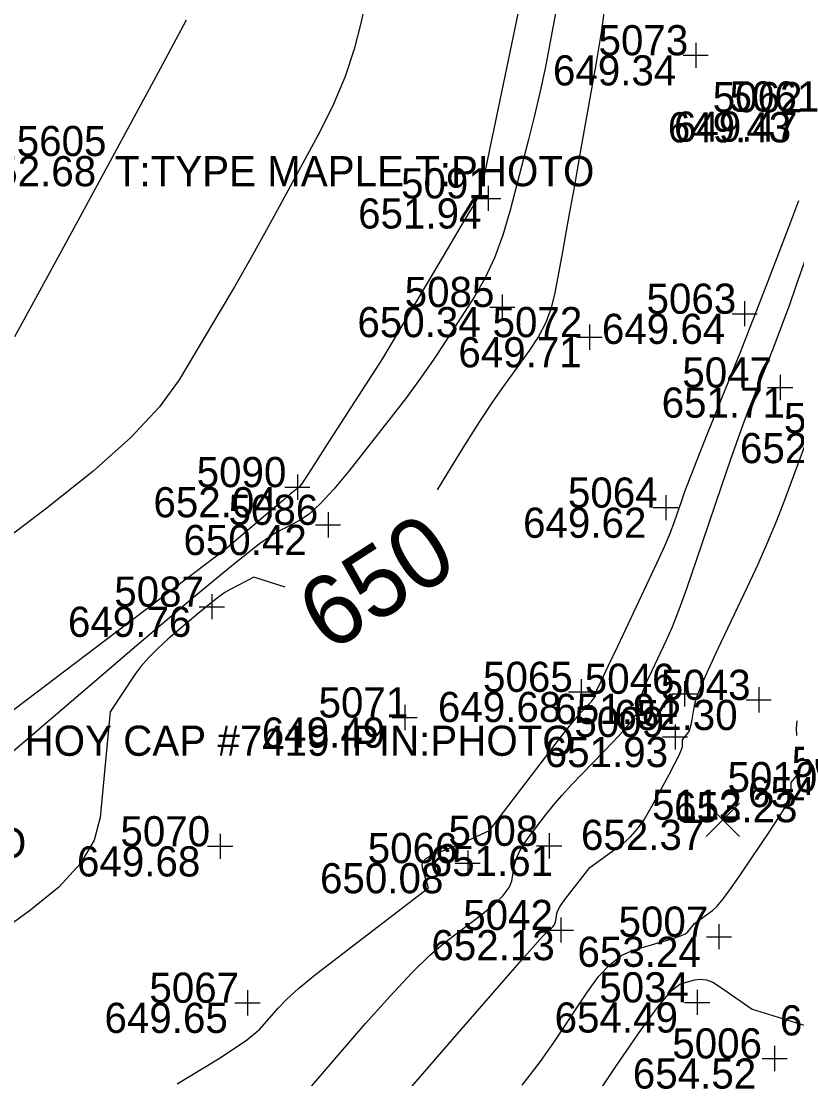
# Model space of a CAD drawing. Extents: x 2129350 to 2137777, y 657588 to 659885.
# Drawn here: x 2132929.19 to 2132960.05, y 658421.35 to 658463.45 of the extents above; entities that cross this region are included whole.
import ezdxf

# ---------------------------------------------------------------- set-up
doc = ezdxf.new("R2010")
doc.units = 0
for name, color, linetype in [('DT_X_Contour_Major', 7, 'Continuous'), ('DT_X_Contour_Minor', 7, 'Continuous'), ('SV_X_Random_Point', 7, 'Continuous'), ('SV_X_Shot_Marker', 7, 'Continuous'), ('SV_X_Text_Comment', 7, 'Continuous'), ('SV_X_Text_Elevation', 7, 'Continuous'), ('SV_X_Text_Name', 7, 'Continuous')]:
    doc.layers.add(name, color=color, linetype=linetype)

msp = doc.modelspace()

# ---------------------------------------------------------------- linework, layer by layer
at = {"layer": 'DT_X_Contour_Major'}
for points in [[(2132952.416, 658464.161), (2132952.257, 658462.995), (2132952.046, 658461.714), (2132951.415, 658458.149), (2132951.195, 658456.903), (2132951.005, 658455.84), (2132950.846, 658454.958), (2132950.719, 658454.259), (2132950.422, 658452.637), (2132950.275, 658452.038), (2132950.058, 658451.457), (2132949.772, 658450.894), (2132949.415, 658450.348), (2132948.37, 658448.918), (2132947.937, 658448.3), (2132947.421, 658447.519), (2132946.824, 658446.575), (2132946.144, 658445.468), (2132945.732, 658444.788)], [(2132935.387, 658421.147), (2132937.038, 658422.148), (2132938.136, 658422.874), (2132938.683, 658423.325), (2132939.407, 658424.161), (2132939.746, 658424.513), (2132940.222, 658424.943), (2132940.834, 658425.451), (2132941.582, 658426.036), (2132945.392, 658428.948), (2132945.157, 658429.73), (2132945.143, 658429.889), (2132945.2, 658430.028), (2132945.328, 658430.149), (2132945.528, 658430.252), (2132946.157, 658430.5), (2132946.385, 658430.592), (2132946.599, 658430.681), (2132946.799, 658430.768), (2132946.984, 658430.852), (2132947.813, 658431.238), (2132950.22, 658434.383), (2132950.685, 658434.987), (2132951.05, 658435.451), (2132951.313, 658435.776), (2132951.475, 658435.96), (2132951.773, 658436.266), (2132951.872, 658436.371), (2132951.945, 658436.457), (2132951.991, 658436.523), (2132952.012, 658436.569), (2132952.032, 658436.667), (2132952.094, 658436.814), (2132952.262, 658437.182), (2132952.537, 658437.769), (2132952.92, 658438.577), (2132954.082, 658441.026), (2132954.477, 658441.868), (2132954.789, 658442.56), (2132955.02, 658443.101), (2132955.167, 658443.491), (2132955.452, 658444.331), (2132955.593, 658444.725), (2132955.803, 658445.277), (2132956.082, 658445.989), (2132956.43, 658446.859), (2132957.45, 658449.391), (2132957.827, 658450.333), (2132958.194, 658451.262), (2132958.551, 658452.176), (2132958.897, 658453.077), (2132959.808, 658455.46), (2132960.13, 658456.31)], [(2132939.688, 658440.916), (2132938.441, 658441.317), (2132937.523, 658440.844), (2132937.294, 658440.708), (2132937.002, 658440.5), (2132936.647, 658440.221), (2132936.228, 658439.871), (2132935.026, 658438.844), (2132934.606, 658438.467), (2132934.245, 658438.107), (2132933.944, 658437.765), (2132933.704, 658437.44), (2132932.722, 658435.963), (2132932.335, 658431.756), (2132932.096, 658430.847), (2132931.544, 658429.923), (2132930.679, 658428.985), (2132929.501, 658428.031), (2132925.944, 658425.468)]]:
    msp.add_lwpolyline(points, dxfattribs=at)
at = {"layer": 'DT_X_Contour_Minor'}
for points in [[(2132949.559, 658466.684), (2132948.101, 658459.661), (2132947.824, 658458.337), (2132947.616, 658457.374), (2132947.479, 658456.773), (2132947.412, 658456.533), (2132947.328, 658456.377), (2132947.23, 658456.208), (2132947.002, 658455.821), (2132946.642, 658455.214), (2132946.152, 658454.388), (2132943.557, 658450.021), (2132941.339, 658446.569), (2132940.919, 658445.917), (2132940.612, 658445.442), (2132940.417, 658445.143), (2132940.334, 658445.02), (2132940.261, 658444.928), (2132940.236, 658444.896), (2132940.213, 658444.872), (2132940.193, 658444.854), (2132940.177, 658444.843), (2132940.136, 658444.822), (2132940.07, 658444.77), (2132939.902, 658444.63), (2132939.633, 658444.401), (2132939.262, 658444.084), (2132937.291, 658442.399), (2132923.065, 658431.62)], [(2132943.308, 658466.298), (2132942.71, 658463.416), (2132942.439, 658462.332), (2132942.074, 658461.241), (2132941.615, 658460.143), (2132941.062, 658459.039), (2132939.464, 658456.083), (2132938.864, 658454.988), (2132938.265, 658453.918), (2132937.667, 658452.873), (2132937.068, 658451.853), (2132935.473, 658449.169), (2132934.692, 658448.092), (2132933.545, 658446.877), (2132932.031, 658445.523), (2132930.152, 658444.03), (2132924.654, 658439.863)], [(2132950.597, 658464.626), (2132950.195, 658462.415), (2132950.029, 658461.56), (2132949.834, 658460.653), (2132949.609, 658459.695), (2132949.354, 658458.685), (2132948.635, 658455.922), (2132948.345, 658454.93), (2132948.011, 658454.026), (2132947.636, 658453.21), (2132947.217, 658452.482), (2132946.046, 658450.659), (2132945.583, 658449.96), (2132945.071, 658449.231), (2132944.512, 658448.472), (2132943.906, 658447.683), (2132942.223, 658445.539), (2132941.628, 658444.813), (2132941.101, 658444.243), (2132940.645, 658443.828), (2132940.259, 658443.569), (2132939.321, 658443.086), (2132938.722, 658442.679), (2132937.629, 658441.819), (2132936.042, 658440.507), (2132933.961, 658438.742), (2132927.752, 658433.434)], [(2132935.746, 658463.49), (2132934.712, 658461.544), (2132931.6, 658455.79), (2132930.557, 658453.865), (2132929.762, 658452.407), (2132929.215, 658451.414), (2132928.917, 658450.887)], [(2132940.095, 658420.322), (2132942.878, 658423.539), (2132943.86, 658424.648), (2132944.718, 658425.559), (2132945.451, 658426.273), (2132946.06, 658426.789), (2132947.52, 658427.905), (2132948.004, 658428.301), (2132948.363, 658428.653), (2132948.595, 658428.961), (2132948.701, 658429.224), (2132948.817, 658429.867), (2132948.886, 658430.12), (2132949.009, 658430.395), (2132949.184, 658430.693), (2132949.411, 658431.013), (2132950.088, 658431.897), (2132950.367, 658432.246), (2132950.698, 658432.63), (2132951.08, 658433.049), (2132951.513, 658433.502), (2132952.737, 658434.758), (2132953.142, 658435.189), (2132953.441, 658435.54), (2132953.632, 658435.811), (2132953.717, 658436.002), (2132953.801, 658436.405), (2132953.854, 658436.593), (2132953.953, 658436.854), (2132954.097, 658437.19), (2132954.287, 658437.599), (2132954.851, 658438.788), (2132955.084, 658439.32), (2132955.361, 658440.024), (2132955.68, 658440.9), (2132956.043, 658441.948), (2132957.068, 658444.972), (2132957.424, 658446.014), (2132957.724, 658446.871), (2132957.968, 658447.543), (2132958.155, 658448.031), (2132958.579, 658449.084), (2132958.736, 658449.476), (2132958.888, 658449.862), (2132959.037, 658450.242), (2132959.181, 658450.617), (2132959.56, 658451.608), (2132959.751, 658452.13), (2132960.039, 658452.952), (2132960.426, 658454.075)], [(2132941.507, 658417.318), (2132946.35, 658422.918), (2132947.947, 658424.762), (2132949.107, 658426.093), (2132949.828, 658426.911), (2132950.112, 658427.217), (2132950.285, 658427.349), (2132950.343, 658427.405), (2132950.391, 658427.474), (2132950.427, 658427.557), (2132950.451, 658427.653), (2132950.5, 658427.927), (2132950.54, 658428.047), (2132950.623, 658428.203), (2132950.75, 658428.393), (2132950.919, 658428.62), (2132951.812, 658429.757), (2132953.15, 658430.735), (2132953.434, 658430.98), (2132953.713, 658431.297), (2132953.986, 658431.685), (2132954.254, 658432.144), (2132954.961, 658433.465), (2132955.192, 658433.905), (2132955.358, 658434.237), (2132955.458, 658434.459), (2132955.491, 658434.572), (2132955.491, 658434.844), (2132955.713, 658435.112), (2132955.759, 658435.189), (2132955.802, 658435.304), (2132955.842, 658435.458), (2132955.878, 658435.65), (2132955.971, 658436.214), (2132956.057, 658436.514), (2132956.243, 658436.992), (2132956.53, 658437.646), (2132956.918, 658438.479), (2132958.087, 658440.934), (2132958.509, 658441.841), (2132958.895, 658442.719), (2132959.247, 658443.568), (2132959.565, 658444.389), (2132960.366, 658446.54)], [(2132960.048, 658435.011), (2132960.03, 658435.301), (2132960.059, 658435.595)], [(2132949.123, 658421.106), (2132949.846, 658422.047), (2132950.406, 658422.843), (2132951.686, 658424.771), (2132952.161, 658425.419), (2132952.627, 658425.919), (2132953.085, 658426.27), (2132953.533, 658426.471), (2132954.717, 658426.811), (2132955.113, 658426.931), (2132955.411, 658427.037), (2132955.612, 658427.128), (2132955.715, 658427.205), (2132955.972, 658427.532), (2132956.684, 658428.053), (2132956.871, 658428.229), (2132957.125, 658428.535), (2132957.448, 658428.97), (2132957.838, 658429.534), (2132958.968, 658431.211), (2132959.339, 658431.774), (2132959.604, 658432.206), (2132959.763, 658432.505), (2132959.817, 658432.673), (2132959.817, 658433.149), (2132960.116, 658433.509)], [(2132950.119, 658417.727), (2132952.875, 658421.881), (2132953.808, 658423.252), (2132954.537, 658424.249), (2132955.063, 658424.873), (2132955.386, 658425.123), (2132955.977, 658425.292), (2132956.205, 658425.324), (2132956.448, 658425.29), (2132956.704, 658425.193), (2132956.974, 658425.03), (2132958.267, 658424.122), (2132960.678, 658423.381), (2132961.142, 658423.211), (2132961.5, 658423.019), (2132961.753, 658422.804), (2132961.9, 658422.568), (2132962.151, 658421.908), (2132962.252, 658421.628), (2132962.366, 658421.283)]]:
    msp.add_lwpolyline(points, dxfattribs=at)
at = {"layer": 'SV_X_Random_Point'}
for p, q in [((2132956.432, 658430.995), (2132957.766, 658432.329)), ((2132956.432, 658432.329), (2132957.766, 658430.995))]:
    msp.add_line(p, q, dxfattribs=at)
at = {"layer": 'SV_X_Shot_Marker'}
for p, q in [((2132956.021, 658462.587), (2132956.021, 658461.587)), ((2132955.521, 658462.087), (2132956.521, 658462.087)), ((2132956.021, 658462.087), (2132956.021, 658462.087)), ((2132947.768, 658456.893), (2132947.768, 658455.893)), ((2132947.268, 658456.393), (2132948.268, 658456.393)), ((2132947.768, 658456.393), (2132947.768, 658456.393)), ((2132948.326, 658452.569), (2132948.326, 658451.569)), ((2132957.968, 658452.301), (2132957.968, 658451.301)), ((2132947.826, 658452.069), (2132948.826, 658452.069)), ((2132948.326, 658452.069), (2132948.326, 658452.069)), ((2132957.468, 658451.801), (2132958.468, 658451.801)), ((2132957.968, 658451.801), (2132957.968, 658451.801)), ((2132951.795, 658451.369), (2132951.795, 658450.369)), ((2132951.295, 658450.869), (2132952.295, 658450.869)), ((2132951.795, 658450.869), (2132951.795, 658450.869)), ((2132959.383, 658449.365), (2132959.383, 658448.365)), ((2132958.883, 658448.865), (2132959.883, 658448.865)), ((2132959.383, 658448.865), (2132959.383, 658448.865)), ((2132940.173, 658445.4), (2132940.173, 658444.4)), ((2132939.673, 658444.9), (2132940.673, 658444.9)), ((2132940.173, 658444.9), (2132940.173, 658444.9)), ((2132954.831, 658444.584), (2132954.831, 658443.584)), ((2132941.396, 658443.898), (2132941.396, 658442.898)), ((2132954.331, 658444.084), (2132955.331, 658444.084)), ((2132954.831, 658444.084), (2132954.831, 658444.084)), ((2132940.896, 658443.398), (2132941.896, 658443.398)), ((2132941.396, 658443.398), (2132941.396, 658443.398)), ((2132936.772, 658440.642), (2132936.772, 658439.642)), ((2132936.272, 658440.142), (2132937.272, 658440.142)), ((2132936.772, 658440.142), (2132936.772, 658440.142)), ((2132951.463, 658437.252), (2132951.463, 658436.252)), ((2132955.577, 658437.175), (2132955.577, 658436.175)), ((2132950.963, 658436.752), (2132951.963, 658436.752)), ((2132951.463, 658436.752), (2132951.463, 658436.752)), ((2132955.077, 658436.675), (2132956.077, 658436.675)), ((2132955.577, 658436.675), (2132955.577, 658436.675)), ((2132958.528, 658436.933), (2132958.528, 658435.933)), ((2132944.447, 658436.233), (2132944.447, 658435.233)), ((2132958.028, 658436.433), (2132959.028, 658436.433)), ((2132958.528, 658436.433), (2132958.528, 658436.433)), ((2132943.947, 658435.733), (2132944.947, 658435.733)), ((2132944.447, 658435.733), (2132944.447, 658435.733)), ((2132955.201, 658435.458), (2132955.201, 658434.458)), ((2132954.701, 658434.958), (2132955.701, 658434.958)), ((2132955.201, 658434.958), (2132955.201, 658434.958)), ((2132937.102, 658431.105), (2132937.102, 658430.105)), ((2132950.194, 658431.123), (2132950.194, 658430.123)), ((2132936.602, 658430.605), (2132937.602, 658430.605)), ((2132937.102, 658430.605), (2132937.102, 658430.605)), ((2132946.952, 658430.437), (2132946.952, 658429.437)), ((2132949.694, 658430.623), (2132950.694, 658430.623)), ((2132950.194, 658430.623), (2132950.194, 658430.623)), ((2132946.452, 658429.937), (2132947.452, 658429.937)), ((2132946.952, 658429.937), (2132946.952, 658429.937)), ((2132950.655, 658427.774), (2132950.655, 658426.774)), ((2132956.949, 658427.509), (2132956.949, 658426.509)), ((2132950.155, 658427.274), (2132951.155, 658427.274)), ((2132950.655, 658427.274), (2132950.655, 658427.274)), ((2132956.449, 658427.009), (2132957.449, 658427.009)), ((2132956.949, 658427.009), (2132956.949, 658427.009)), ((2132938.188, 658424.879), (2132938.188, 658423.879)), ((2132956.078, 658424.893), (2132956.078, 658423.893)), ((2132937.688, 658424.379), (2132938.688, 658424.379)), ((2132938.188, 658424.379), (2132938.188, 658424.379)), ((2132955.578, 658424.393), (2132956.578, 658424.393)), ((2132956.078, 658424.393), (2132956.078, 658424.393)), ((2132959.162, 658422.663), (2132959.162, 658421.663)), ((2132958.662, 658422.163), (2132959.662, 658422.163)), ((2132959.162, 658422.163), (2132959.162, 658422.163))]:
    msp.add_line(p, q, dxfattribs=at)

# ---------------------------------------------------------------- texts
at = {"layer": 'DT_X_Contour_Major'}
msp.add_text('650', height=2.8, rotation=32.6484, dxfattribs=at).set_placement((2132941.426, 658438.276))
at = {"layer": 'SV_X_Text_Comment'}
for s, p in [('T:TYPE MAPLE T:PHOTO', (2132932.911, 658456.875)), ('IPIN:SIZE N/A IPIN:DEPTH N/A IPIN:NOTE HOY CAP #7419 IPIN:PHOTO', (2132897.58, 658434.208)), ('FEN:TYPE TYPE CL FEN:HEIGHT FEN:OWNER FEN:PHOTO', (2132884.189, 658430.142))]:
    msp.add_text(s, height=1.2, dxfattribs=at).set_placement(p)
at = {"layer": 'SV_X_Text_Elevation'}
for s, p in [('649.34', (2132950.343, 658460.887)), ('649.43', (2132954.914, 658458.621)), ('649.47', (2132955.157, 658458.647)), ('652.68', (2132927.261, 658456.875)), ('651.94', (2132942.591, 658455.193)), ('650.34', (2132942.563, 658450.869)), ('649.64', (2132952.29, 658450.601)), ('649.71', (2132946.579, 658449.669)), ('651.71', (2132954.668, 658447.665)), ('652.45', (2132957.783, 658445.855)), ('652.04', (2132934.447, 658443.7)), ('649.62', (2132949.153, 658442.884)), ('650.42', (2132935.642, 658442.198)), ('649.76', (2132931.047, 658438.942)), ('649.68', (2132945.766, 658435.552)), ('651.94', (2132950.4, 658435.475)), ('652.30', (2132952.783, 658435.233)), ('649.49', (2132938.759, 658434.533)), ('651.93', (2132950.015, 658433.758)), ('654.84', (2132958.101, 658432.165)), ('653.23', (2132955.162, 658431.562)), ('652.37', (2132951.458, 658430.462)), ('649.68', (2132931.405, 658429.405)), ('651.61', (2132945.441, 658429.423)), ('650.08', (2132941.075, 658428.737)), ('652.13', (2132945.506, 658426.074)), ('653.24', (2132951.318, 658425.809)), ('654.49', (2132950.409, 658423.193)), ('649.65', (2132932.5, 658423.179)), ('653.30', (2132959.372, 658423.079)), ('654.52', (2132953.521, 658420.963))]:
    msp.add_text(s, height=1.2, dxfattribs=at).set_placement(p)
at = {"layer": 'SV_X_Text_Name'}
for s, p in [('5073', (2132952.157, 658462.087)), ('5062', (2132956.699, 658459.821)), ('5061', (2132957.367, 658459.847)), ('5605', (2132929.009, 658458.075)), ('5091', (2132944.3, 658456.393)), ('5085', (2132944.443, 658452.069)), ('5063', (2132954.066, 658451.801)), ('5072', (2132947.94, 658450.869)), ('5047', (2132955.49, 658448.865)), ('5044', (2132959.531, 658447.055)), ('5090', (2132936.167, 658444.9)), ('5064', (2132950.938, 658444.084)), ('5086', (2132937.437, 658443.398)), ('5087', (2132932.889, 658440.142)), ('5065', (2132947.561, 658436.752)), ('5046', (2132951.609, 658436.675)), ('5043', (2132954.635, 658436.433)), ('5071', (2132941.017, 658435.733)), ('5009', (2132951.195, 658434.958)), ('5033', (2132959.84, 658433.365)), ('5010', (2132957.289, 658432.762)), ('5112', (2132954.285, 658431.662)), ('5070', (2132933.134, 658430.605)), ('5008', (2132946.188, 658430.623)), ('5066', (2132942.974, 658429.937)), ('5042', (2132946.772, 658427.274)), ('5007', (2132952.952, 658427.009)), ('5067', (2132934.286, 658424.379)), ('5034', (2132952.185, 658424.393)), ('5006', (2132955.09, 658422.163))]:
    msp.add_text(s, height=1.2, dxfattribs=at).set_placement(p)

doc.saveas('drawing.dxf')
